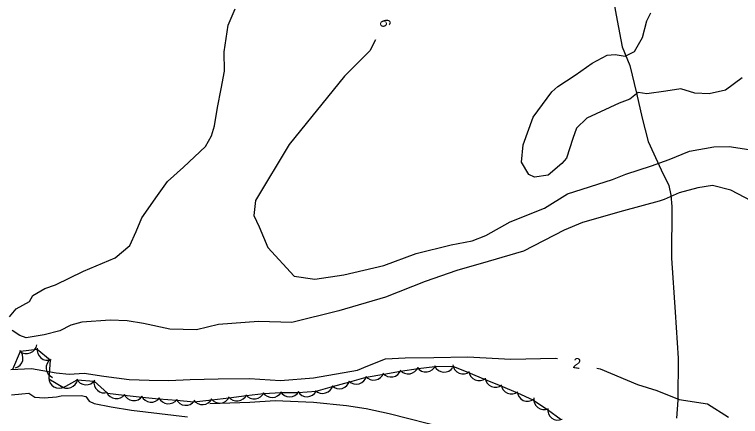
# Model space of a CAD drawing. Extents: x 643342 to 646936, y 5873857 to 5876103.
# Drawn here: x 644221.6 to 644429.5, y 5875240.2 to 5875355.4 of the extents above; entities that cross this region are included whole.
import ezdxf

# ---------------------------------------------------------------- set-up
doc = ezdxf.new("R2010")
doc.units = 0
for name, color, linetype in [('Niveau 2', 7, 'Continuous'), ('Niveau 22', 7, 'Continuous'), ('Niveau 4', 7, 'Continuous'), ('Niveau 44', 7, 'Continuous')]:
    doc.layers.add(name, color=color, linetype=linetype)

msp = doc.modelspace()

# ---------------------------------------------------------------- linework, layer by layer
at = {"layer": 'Niveau 2'}
for points in [[(644220.13, 5875268.76), (644222.06, 5875271.02), (644225.89, 5875273.16), (644226.85, 5875274.85), (644230.22, 5875276.83), (644233.32, 5875277.89), (644241.31, 5875281.78), (644250.43, 5875285.6), (644254.59, 5875289.19), (644256.47, 5875293.16), (644258, 5875297.1), (644262.5, 5875303.51), (644265.44, 5875307.52), (644270.03, 5875311.62), (644276.28, 5875317.54), (644278.01, 5875320.6), (644278.86, 5875323.52), (644279.74, 5875328.76), (644280.73, 5875334.06), (644281.73, 5875339.19), (644281.64, 5875344.69), (644282.82, 5875352.38), (644284.75, 5875357.06)], [(644430.06, 5875337.19), (644425.22, 5875333.73), (644420.56, 5875332.65), (644416.49, 5875332.85), (644412.5, 5875334.13), (644408.16, 5875333.43), (644402.76, 5875332.69), (644400.27, 5875332.99), (644397.8, 5875331.11), (644394.79, 5875329.94), (644385.55, 5875325.71), (644382.59, 5875322.78), (644381.56, 5875319.86), (644379.74, 5875314.2), (644378.41, 5875312.66), (644374.43, 5875309.34), (644370.54, 5875308.8), (644368.88, 5875309.53), (644366.79, 5875313.05), (644367.33, 5875318.05), (644370.13, 5875325.92), (644375.51, 5875333.21), (644377.24, 5875334.79), (644382.23, 5875338.02), (644387.09, 5875341.43), (644391.34, 5875343.71), (644393.61, 5875343.92), (644396.54, 5875343.43), (644399.18, 5875344.74), (644401.5, 5875348.84), (644402.7, 5875353.61), (644403.84, 5875355.84)], [(644325.01, 5875348.15), (644323.35, 5875345), (644316.13, 5875337.7), (644300.24, 5875318.13), (644290.63, 5875302.09), (644290.09, 5875297.78), (644291.69, 5875294.5), (644294.12, 5875288.58), (644301.72, 5875280.42), (644307.58, 5875279.55), (644315.96, 5875280.81), (644327.4, 5875283.42), (644336.63, 5875286.89), (644346.65, 5875289.37), (644352.67, 5875290.53), (644356.6, 5875292.08), (644363.54, 5875295.92), (644373.37, 5875299.86), (644379.99, 5875304.03), (644392.86, 5875308.13), (644396.72, 5875309.61), (644404.09, 5875312.02), (644409.1, 5875313.79), (644414.93, 5875316.22), (644421.88, 5875317.47), (644426.28, 5875317.58), (644434.45, 5875316.28)], [(644502.06, 5875268.91), (644497.65, 5875267.92), (644490.88, 5875268.58), (644480.78, 5875272.12), (644473.02, 5875274.58), (644468.93, 5875277.45), (644465.1, 5875281.28), (644461.01, 5875285.98), (644454.47, 5875291.16), (644445.36, 5875296.63), (644434.6, 5875300.95), (644426.79, 5875305.06), (644421.55, 5875306.34), (644417.36, 5875305.72), (644411.96, 5875304.26), (644407.72, 5875302.33), (644406.29, 5875301.84)], [(644406.29, 5875301.84), (644395.99, 5875299.15), (644384.27, 5875295.8), (644379.06, 5875293.54), (644367.34, 5875287.58), (644357.23, 5875284.62), (644348.27, 5875282), (644339.23, 5875278.9), (644327.83, 5875274.39), (644314.5, 5875270.41), (644300.97, 5875267.12), (644291.49, 5875267.42), (644279.98, 5875266.57), (644273.74, 5875265.03), (644266.09, 5875265.2), (644258.48, 5875266.86), (644253.86, 5875267.61), (644248.94, 5875267.74), (644240.88, 5875267.21), (644237.7, 5875266.38)], [(644237.7, 5875266.38), (644234.59, 5875264.73), (644230.08, 5875263.59), (644224.95, 5875262.69), (644223.05, 5875263.4), (644220.91, 5875264.8)], [(644220.53, 5875253.59), (644226.43, 5875253.91), (644233.48, 5875252.67), (644237.25, 5875252.26), (644241.55, 5875252.54), (644247.14, 5875251.76), (644254.41, 5875250.73), (644260.11, 5875250.55), (644265.81, 5875250.44), (644271.94, 5875250.78), (644279.92, 5875250.94), (644288.91, 5875251.07), (644297.73, 5875250.48), (644307.25, 5875251.26), (644319.83, 5875253.4), (644322.79, 5875254.69), (644327.81, 5875256.7), (644333.47, 5875256.94), (644341.73, 5875257.08), (644351.36, 5875257.22), (644363.71, 5875256.6), (644376.57, 5875256.87), (644377.08, 5875256.75)], [(644388.41, 5875254.04), (644389.38, 5875253.81), (644400.07, 5875249.36), (644405.55, 5875247.63), (644411.93, 5875245.03), (644420.07, 5875243.79), (644426.09, 5875239.97)]]:
    msp.add_lwpolyline(points, dxfattribs=at)
at = {"layer": 'Niveau 22'}
for points in [[(644392.35, 5875364.08), (644394.26, 5875353.64), (644395.67, 5875346.1), (644397.81, 5875340.76), (644399.72, 5875332.81)], [(644399.72, 5875332.81), (644401.33, 5875325.65), (644403.12, 5875318.97), (644406.82, 5875310.82), (644408.99, 5875306.42), (644409.6, 5875303.64), (644409.91, 5875300.35), (644409.75, 5875285.54), (644410.84, 5875270.02), (644411.71, 5875256.84), (644411.64, 5875244.86), (644411.17, 5875239.72)], [(644422.75, 5875187.65), (644418.65, 5875193.55), (644413.15, 5875200.38), (644409.2, 5875204.69), (644404.96, 5875208.88), (644400.68, 5875212.28), (644391.7, 5875218.28), (644387.54, 5875220.12), (644375.43, 5875225.97), (644367.04, 5875229.36), (644356.14, 5875233.35), (644345.4, 5875236.76), (644328.9, 5875240.91), (644322.32, 5875242.38), (644316.67, 5875243.23), (644307.18, 5875244.18), (644296.26, 5875244.64), (644289.03, 5875244.2), (644277.49, 5875243.82)]]:
    msp.add_lwpolyline(points, dxfattribs=at)
at = {"layer": 'Niveau 4'}
msp.add_lwpolyline([(644220.69, 5875246.39), (644223.63, 5875246.67), (644225.63, 5875246.86), (644227.4, 5875245.72), (644230.04, 5875245.49), (644233.57, 5875245.83), (644234.97, 5875246.08), (644240.66, 5875246.14), (644241.99, 5875245.91), (644242.95, 5875244.57), (644244.43, 5875243.88), (644249.27, 5875242.91), (644255.05, 5875242.02), (644271.13, 5875240.09)], dxfattribs=at)
at = {"layer": 'Niveau 44'}
msp.add_lwpolyline([(644221.05, 5875253.72), (644223.29, 5875258.89), (644228.07, 5875259.46), (644231.8, 5875256.36), (644231.41, 5875250.95), (644235.6, 5875248.5), (644239.54, 5875250.65), (644244.39, 5875250.33), (644248.18, 5875246.8), (644253, 5875246.26), (644258.12, 5875245.7), (644262.96, 5875245.27), (644268.08, 5875244.81), (644272.92, 5875244.38), (644278.11, 5875244.96), (644282.93, 5875245.54), (644288.04, 5875246.15), (644292.86, 5875246.73), (644297.97, 5875247.01), (644302.82, 5875247.05), (644307.99, 5875247.45), (644312.66, 5875248.74), (644317.63, 5875250.11), (644322.3, 5875251.4), (644327.34, 5875252.31), (644332.12, 5875253.17), (644337.19, 5875253.92), (644342.02, 5875254.48), (644347.17, 5875254.62), (644351.66, 5875252.77), (644356.42, 5875250.8), (644360.9, 5875248.95), (644365.62, 5875246.91), (644370.04, 5875244.92), (644374.3, 5875242.17), (644378.18, 5875239.27)], dxfattribs=at)
for centre, start, end in [((644225.01, 5875261.18), 231.0586, 351.0365), ((644225.01, 5875261.18), 231.0586, 351.0365), ((644225.01, 5875261.18), 231.0586, 351.0365), ((644231.06, 5875259.27), 170.2965, 290.2744), ((644231.06, 5875259.27), 170.2965, 290.2744), ((644231.06, 5875259.27), 170.2965, 290.2744), ((644221, 5875256.95), 286.2246, 46.2025), ((644221, 5875256.95), 286.2246, 46.2025), ((644221, 5875256.95), 286.2246, 46.2025), ((644233.63, 5875254.11), 126.2858, 246.2638), ((644233.63, 5875254.11), 126.2858, 246.2638), ((644233.63, 5875254.11), 126.2858, 246.2638), ((644329.42, 5875254.47), 220.1912, 340.1692), ((644329.42, 5875254.47), 220.1912, 340.1692), ((644329.42, 5875254.47), 220.1912, 340.1692), ((644334.34, 5875255.36), 220.1912, 340.1692), ((644334.34, 5875255.36), 220.1912, 340.1692), ((644334.34, 5875255.36), 220.1912, 340.1692), ((644339.4, 5875255.95), 216.5192, 336.4972), ((644339.4, 5875255.95), 216.5192, 336.4972), ((644339.4, 5875255.95), 216.5192, 336.4972), ((644344.65, 5875255.88), 206.3266, 326.3046), ((644344.65, 5875255.88), 206.3266, 326.3046), ((644344.65, 5875255.88), 206.3266, 326.3046), ((644350.09, 5875255.32), 187.58, 307.558), ((644350.09, 5875255.32), 187.58, 307.558), ((644350.09, 5875255.32), 187.58, 307.558), ((644354.71, 5875253.41), 187.58, 307.558), ((644354.71, 5875253.41), 187.58, 307.558), ((644354.71, 5875253.41), 187.58, 307.558), ((644234.39, 5875251.25), 179.77, 299.748), ((644234.39, 5875251.25), 179.77, 299.748), ((644234.39, 5875251.25), 179.77, 299.748), ((644242.08, 5875252.25), 206.1794, 326.1573), ((644242.08, 5875252.25), 206.1794, 326.1573), ((644242.08, 5875252.25), 206.1794, 326.1573), ((644319.5, 5875252.45), 225.4471, 345.4251), ((644319.5, 5875252.45), 225.4471, 345.4251), ((644319.5, 5875252.45), 225.4471, 345.4251), ((644324.5, 5875253.59), 220.1912, 340.1692), ((644324.5, 5875253.59), 220.1912, 340.1692), ((644324.5, 5875253.59), 220.1912, 340.1692), ((644359.33, 5875251.5), 187.58, 307.558), ((644359.33, 5875251.5), 187.58, 307.558), ((644359.33, 5875251.5), 187.58, 307.558), ((644236.64, 5875251.26), 231.1358, 351.1138), ((644236.64, 5875251.26), 231.1358, 351.1138), ((644236.64, 5875251.26), 231.1358, 351.1138), ((644247.29, 5875249.92), 168.5018, 288.4798), ((644247.29, 5875249.92), 168.5018, 288.4798), ((644247.29, 5875249.92), 168.5018, 288.4798), ((644309.86, 5875249.79), 225.4471, 345.4251), ((644309.86, 5875249.79), 225.4471, 345.4251), ((644309.86, 5875249.79), 225.4471, 345.4251), ((644314.68, 5875251.12), 225.4471, 345.4251), ((644314.68, 5875251.12), 225.4471, 345.4251), ((644314.68, 5875251.12), 225.4471, 345.4251), ((644363.95, 5875249.6), 187.58, 307.558), ((644363.95, 5875249.6), 187.58, 307.558), ((644363.95, 5875249.6), 187.58, 307.558), ((644250.78, 5875248.28), 203.6482, 323.6262), ((644250.78, 5875248.28), 203.6482, 323.6262), ((644250.78, 5875248.28), 203.6482, 323.6262), ((644290.24, 5875248.19), 216.8636, 336.8416), ((644290.24, 5875248.19), 216.8636, 336.8416), ((644290.24, 5875248.19), 216.8636, 336.8416), ((644295.33, 5875248.6), 212.4982, 332.4761), ((644295.33, 5875248.6), 212.4982, 332.4761), ((644295.33, 5875248.6), 212.4982, 332.4761), ((644300.38, 5875248.79), 210.4761, 330.4541), ((644300.38, 5875248.79), 210.4761, 330.4541), ((644300.38, 5875248.79), 210.4761, 330.4541), ((644305.38, 5875248.83), 210.4761, 330.4541), ((644305.38, 5875248.83), 210.4761, 330.4541), ((644305.38, 5875248.83), 210.4761, 330.4541), ((644368.56, 5875247.52), 185.7518, 305.7297), ((644368.56, 5875247.52), 185.7518, 305.7297), ((644368.56, 5875247.52), 185.7518, 305.7297), ((644255.75, 5875247.73), 203.6482, 323.6262), ((644255.75, 5875247.73), 203.6482, 323.6262), ((644255.75, 5875247.73), 203.6482, 323.6262), ((644260.7, 5875247.25), 204.9159, 324.8939), ((644260.7, 5875247.25), 204.9159, 324.8939), ((644260.7, 5875247.25), 204.9159, 324.8939), ((644265.68, 5875246.8), 204.9159, 324.8939), ((644265.68, 5875246.8), 204.9159, 324.8939), ((644265.68, 5875246.8), 204.9159, 324.8939), ((644270.66, 5875246.36), 204.9159, 324.8939), ((644270.66, 5875246.36), 204.9159, 324.8939), ((644270.66, 5875246.36), 204.9159, 324.8939), ((644275.39, 5875246.55), 214.4753, 334.4532), ((644275.39, 5875246.55), 214.4753, 334.4532), ((644275.39, 5875246.55), 214.4753, 334.4532), ((644280.31, 5875247), 216.8636, 336.8416), ((644280.31, 5875247), 216.8636, 336.8416), ((644280.31, 5875247), 216.8636, 336.8416), ((644285.27, 5875247.59), 216.8636, 336.8416), ((644285.27, 5875247.59), 216.8636, 336.8416), ((644285.27, 5875247.59), 216.8636, 336.8416), ((644373.29, 5875245.13), 173.2122, 293.1901), ((644373.29, 5875245.13), 173.2122, 293.1901), ((644373.29, 5875245.13), 173.2122, 293.1901), ((644377.3, 5875242.13), 173.2122, 293.1901), ((644377.3, 5875242.13), 173.2122, 293.1901), ((644377.3, 5875242.13), 173.2122, 293.1901)]:
    msp.add_arc(centre, 3, start, end, dxfattribs=at)

# ---------------------------------------------------------------- texts
at = {"layer": 'Niveau 2'}
for s, rotation, p in [('6', 283.8882, (644326.07, 5875353.65)), ('2', 351.3872, (644381.35, 5875254.09))]:
    msp.add_text(s, height=3, rotation=rotation, dxfattribs=at).set_placement(p)

doc.saveas('drawing.dxf')
